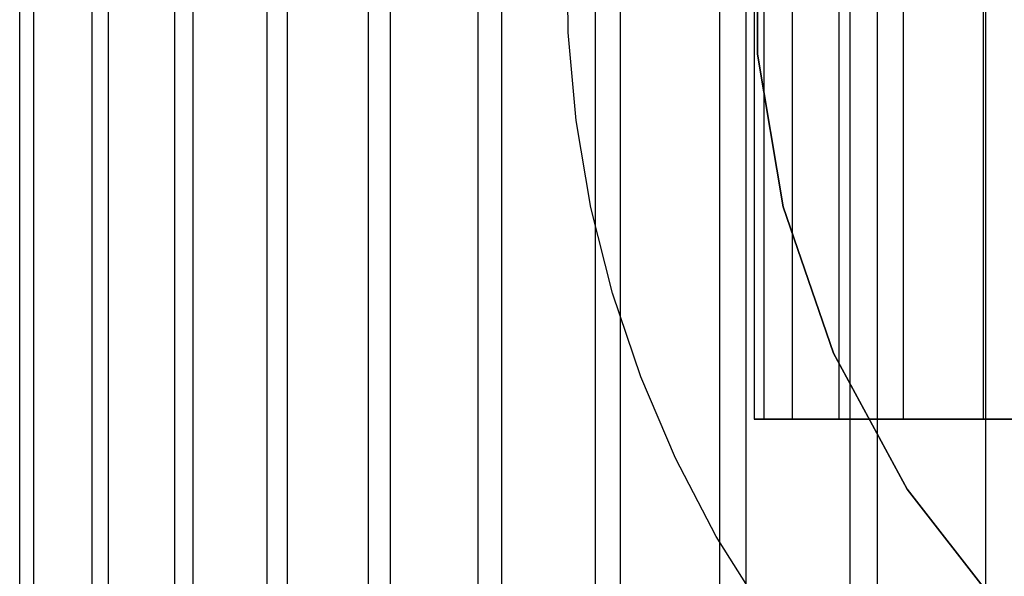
# Model space of a CAD drawing. Extents: x -172 to 172, y -29 to 28.
# Tile 400 of 656: x -8.92 to -3.67, y -23.34 to -20.37. Entities that reach past the tile are written whole.
import ezdxf

# ---------------------------------------------------------------- set-up
doc = ezdxf.new("R2010")
doc.units = 0
doc.header["$LTSCALE"] = 25.4
doc.layers.get('0').update_dxf_attribs({"linetype": 'CONTINUOUS'})

# ---------------------------------------------------------------- blocks, each defined once
blk = doc.blocks.new('RYFLO_AURA_STL')
at = {"color": 0}
for p, q in [((-5, 22.5, -1243.2501), (-5, -22.5, -1243.2501)), ((-5, 22.5, -1243.2501), (-5, -22.5, -1243.2501)), ((-4.9491, 22.5, -1242.5386), (-4.9491, -22.5, -1242.5386)), ((-4.9491, 22.5, -1242.5386), (-4.9491, -22.5, -1242.5386)), ((-4.9491, 22.5, -1243.9617), (-4.9491, -22.5, -1243.9617)), ((-4.9491, 22.5, -1243.9617), (-4.9491, -22.5, -1243.9617)), ((-4.7975, 22.5, -1241.8414), (-4.7975, -22.5, -1241.8414)), ((-4.7975, 22.5, -1241.8414), (-4.7975, -22.5, -1241.8414)), ((-4.7975, 22.5, -1244.6588), (-4.7975, -22.5, -1244.6588)), ((-4.7975, 22.5, -1244.6588), (-4.7975, -22.5, -1244.6588)), ((-4.5482, 22.5, -1241.1731), (-4.5482, -22.5, -1241.1731)), ((-4.5482, 22.5, -1241.1731), (-4.5482, -22.5, -1241.1731)), ((-4.5482, 22.5, -1245.3271), (-4.5482, -22.5, -1245.3271)), ((-4.5482, 22.5, -1245.3271), (-4.5482, -22.5, -1245.3271)), ((-4.2063, 22.5, -1240.5469), (-4.2063, -22.5, -1240.5469)), ((-4.2063, 22.5, -1240.5469), (-4.2063, -22.5, -1240.5469)), ((-4.2063, 22.5, -1245.9534), (-4.2063, -22.5, -1245.9534)), ((-4.2063, 22.5, -1245.9534), (-4.2063, -22.5, -1245.9534)), ((-3.7787, 22.5, -1239.9758), (-3.7787, -22.5, -1239.9758)), ((-3.7787, 22.5, -1239.9758), (-3.7787, -22.5, -1239.9758)), ((-3.7787, 22.5, -1246.5244), (-3.7787, -22.5, -1246.5244)), ((-3.7787, 22.5, -1246.5244), (-3.7787, -22.5, -1246.5244)), ((-4.9831, -19.7259, -120), (-4.9827, -20.5517, -120)), ((-4.9827, -20.5517, -119), (-4.9831, -19.7259, -119)), ((-4.9827, -20.5517, -119), (-4.9831, -19.7259, -119)), ((-4.9831, -19.7259, -120), (-4.9827, -20.5517, -120)), ((-5.9925, -20.4368, -122), (-5.9976, -19.9657, -122)), ((-5.9925, -20.4368, -120), (-5.9976, -19.9657, -120)), ((-5.9925, -20.4368, -122), (-5.9976, -19.9657, -122)), ((-5.9925, -20.4368, -120), (-5.9976, -19.9657, -120)), ((-8.9201, -27.7997, -1238.7299), (-8.9201, -20.2997, -1238.7299)), ((-8.9201, -27.7997, -1238.7299), (-8.9201, -20.2997, -1238.7299)), ((-8.845, -27.7997, -1247.9155), (-8.845, -20.2997, -1247.9155)), ((-8.845, -27.7997, -1247.9155), (-8.845, -20.2997, -1247.9155)), ((-8.5327, -27.7997, -1238.0355), (-8.5327, -20.2997, -1238.0355)), ((-8.5327, -27.7997, -1238.0355), (-8.5327, -20.2997, -1238.0355)), ((-8.4464, -27.7997, -1248.6035), (-8.4464, -20.2997, -1248.6035)), ((-8.4464, -27.7997, -1248.6035), (-8.4464, -20.2997, -1248.6035)), ((-8.0915, -27.7997, -1237.374), (-8.0915, -20.2997, -1237.374)), ((-8.0915, -27.7997, -1237.374), (-8.0915, -20.2997, -1237.374)), ((-7.9943, -27.7997, -1249.2577), (-7.9943, -20.2997, -1249.2577)), ((-7.9943, -27.7997, -1249.2577), (-7.9943, -20.2997, -1249.2577)), ((-7.599, -27.7997, -1236.7498), (-7.599, -20.2997, -1236.7498)), ((-7.599, -27.7997, -1236.7498), (-7.599, -20.2997, -1236.7498)), ((-7.4918, -27.7997, -1249.8738), (-7.4918, -20.2997, -1249.8738)), ((-7.4918, -27.7997, -1249.8738), (-7.4918, -20.2997, -1249.8738)), ((-7.0585, -27.7997, -1236.1665), (-7.0585, -20.2997, -1236.1665)), ((-7.0585, -27.7997, -1236.1665), (-7.0585, -20.2997, -1236.1665)), ((-6.9418, -27.7997, -1250.4481), (-6.9418, -20.2997, -1250.4481)), ((-6.9418, -27.7997, -1250.4481), (-6.9418, -20.2997, -1250.4481)), ((-6.4734, -27.7997, -1235.6282), (-6.4734, -20.2997, -1235.6282)), ((-6.4734, -27.7997, -1235.6282), (-6.4734, -20.2997, -1235.6282)), ((-6.348, -27.7997, -1250.9769), (-6.348, -20.2997, -1250.9769)), ((-6.348, -27.7997, -1250.9769), (-6.348, -20.2997, -1250.9769)), ((-5.8474, -27.7997, -1235.1379), (-5.8474, -20.2997, -1235.1379)), ((-5.8474, -27.7997, -1235.1379), (-5.8474, -20.2997, -1235.1379)), ((-5.714, -27.7997, -1251.4568), (-5.714, -20.2997, -1251.4568)), ((-5.714, -27.7997, -1251.4568), (-5.714, -20.2997, -1251.4568)), ((-5.1844, -27.7997, -1234.699), (-5.1844, -20.2997, -1234.699)), ((-5.1844, -27.7997, -1234.699), (-5.1844, -20.2997, -1234.699)), ((-5.044, -27.7997, -1251.8849), (-5.044, -20.2997, -1251.8849)), ((-5.044, -27.7997, -1251.8849), (-5.044, -20.2997, -1251.8849)), ((-4.4886, -27.7997, -1234.3141), (-4.4886, -20.2997, -1234.3141)), ((-4.4886, -27.7997, -1234.3141), (-4.4886, -20.2997, -1234.3141)), ((-4.342, -27.7997, -1252.2583), (-4.342, -20.2997, -1252.2583)), ((-4.342, -27.7997, -1252.2583), (-4.342, -20.2997, -1252.2583)), ((-3.7645, -27.7997, -1233.9857), (-3.7645, -20.2997, -1233.9857)), ((-3.7645, -27.7997, -1233.9857), (-3.7645, -20.2997, -1233.9857)), ((-5.9504, -20.9061, -122), (-5.9925, -20.4368, -122)), ((-5.9504, -20.9061, -120), (-5.9925, -20.4368, -120)), ((-5.9925, -20.4368, -120), (-5.9925, -20.4368, -122)), ((-5.9504, -20.9061, -122), (-5.9925, -20.4368, -122)), ((-5.9925, -20.4368, -120), (-5.9925, -20.4368, -122)), ((-5.9504, -20.9061, -120), (-5.9925, -20.4368, -120)), ((-4.9827, -20.5517, -120), (-4.8463, -21.3662, -120)), ((-4.8463, -21.3662, -119), (-4.9827, -20.5517, -119)), ((-4.9827, -20.5517, -119), (-4.9827, -20.5517, -120)), ((-4.9827, -20.5517, -119), (-4.9827, -20.5517, -120)), ((-4.8463, -21.3662, -119), (-4.9827, -20.5517, -119)), ((-4.9827, -20.5517, -120), (-4.8463, -21.3662, -120)), ((-5.8717, -21.3705, -122), (-5.9504, -20.9061, -122)), ((-5.8717, -21.3705, -120), (-5.9504, -20.9061, -120)), ((-5.9504, -20.9061, -120), (-5.9504, -20.9061, -122)), ((-5.8717, -21.3705, -122), (-5.9504, -20.9061, -122)), ((-5.9504, -20.9061, -120), (-5.9504, -20.9061, -122)), ((-5.8717, -21.3705, -120), (-5.9504, -20.9061, -120)), ((-5.7567, -21.8274, -122), (-5.8717, -21.3705, -122)), ((-5.7567, -21.8274, -120), (-5.8717, -21.3705, -120)), ((-5.8717, -21.3705, -120), (-5.8717, -21.3705, -122)), ((-5.7567, -21.8274, -122), (-5.8717, -21.3705, -122)), ((-5.8717, -21.3705, -120), (-5.8717, -21.3705, -122)), ((-5.7567, -21.8274, -120), (-5.8717, -21.3705, -120)), ((-4.8463, -21.3662, -120), (-4.5778, -22.1471, -120)), ((-4.5778, -22.1471, -119), (-4.8463, -21.3662, -119)), ((-4.8463, -21.3662, -119), (-4.8463, -21.3662, -120)), ((-4.8463, -21.3662, -119), (-4.8463, -21.3662, -120)), ((-4.5778, -22.1471, -119), (-4.8463, -21.3662, -119)), ((-4.8463, -21.3662, -120), (-4.5778, -22.1471, -120)), ((-5.6063, -22.2739, -122), (-5.7567, -21.8274, -122)), ((-5.6063, -22.2739, -120), (-5.7567, -21.8274, -120)), ((-5.7567, -21.8274, -120), (-5.7567, -21.8274, -122)), ((-5.6063, -22.2739, -122), (-5.7567, -21.8274, -122)), ((-5.7567, -21.8274, -120), (-5.7567, -21.8274, -122)), ((-5.6063, -22.2739, -120), (-5.7567, -21.8274, -120)), ((-4.5778, -22.1471, -120), (-4.1844, -22.8732, -120)), ((-4.1844, -22.8732, -119), (-4.5778, -22.1471, -119)), ((-4.5778, -22.1471, -119), (-4.5778, -22.1471, -120)), ((-4.5778, -22.1471, -119), (-4.5778, -22.1471, -120)), ((-4.1844, -22.8732, -119), (-4.5778, -22.1471, -119)), ((-4.5778, -22.1471, -120), (-4.1844, -22.8732, -120)), ((-5.4213, -22.7072, -122), (-5.6063, -22.2739, -122)), ((-5.4213, -22.7072, -120), (-5.6063, -22.2739, -120)), ((-5.6063, -22.2739, -120), (-5.6063, -22.2739, -122)), ((-5.4213, -22.7072, -122), (-5.6063, -22.2739, -122)), ((-5.6063, -22.2739, -120), (-5.6063, -22.2739, -122)), ((-5.4213, -22.7072, -120), (-5.6063, -22.2739, -120)), ((-4.9491, -22.5, -1242.5386), (-5, -22.5, -1243.2501)), ((-5, -22.5, -1243.2501), (-4.9491, -22.5, -1243.9617)), ((-4.9491, -22.5, -1242.5386), (-5, -22.5, -1243.2501)), ((-5, -22.5, -1243.2501), (-4.9491, -22.5, -1243.9617)), ((-4.7975, -22.5, -1241.8414), (-4.9491, -22.5, -1242.5386)), ((-4.9491, -22.5, -1243.9617), (-4.7975, -22.5, -1244.6588)), ((-4.7975, -22.5, -1241.8414), (-4.9491, -22.5, -1242.5386)), ((-4.9491, -22.5, -1243.9617), (-4.7975, -22.5, -1244.6588)), ((-4.7975, -22.5, -1244.6588), (-4.5482, -22.5, -1245.3271)), ((-4.5482, -22.5, -1241.1731), (-4.7975, -22.5, -1241.8414)), ((-4.5482, -22.5, -1241.1731), (-4.7975, -22.5, -1241.8414)), ((-4.7975, -22.5, -1244.6588), (-4.5482, -22.5, -1245.3271)), ((-4.5482, -22.5, -1245.3271), (-4.2063, -22.5, -1245.9534)), ((-4.2063, -22.5, -1240.5469), (-4.5482, -22.5, -1241.1731)), ((-4.2063, -22.5, -1240.5469), (-4.5482, -22.5, -1241.1731)), ((-4.5482, -22.5, -1245.3271), (-4.2063, -22.5, -1245.9534)), ((-4.2063, -22.5, -1245.9534), (-3.7787, -22.5, -1246.5244)), ((-3.7787, -22.5, -1239.9758), (-4.2063, -22.5, -1240.5469)), ((-3.7787, -22.5, -1239.9758), (-4.2063, -22.5, -1240.5469)), ((-4.2063, -22.5, -1245.9534), (-3.7787, -22.5, -1246.5244)), ((-3.7787, -22.5, -1246.5244), (-3.2743, -22.5, -1247.0289)), ((-3.2743, -22.5, -1239.4713), (-3.7787, -22.5, -1239.9758)), ((-3.2743, -22.5, -1239.4713), (-3.7787, -22.5, -1239.9758)), ((-3.7787, -22.5, -1246.5244), (-3.2743, -22.5, -1247.0289)), ((-5.2028, -23.1246, -122), (-5.4213, -22.7072, -122)), ((-5.2028, -23.1246, -120), (-5.4213, -22.7072, -120)), ((-5.4213, -22.7072, -120), (-5.4213, -22.7072, -122)), ((-5.2028, -23.1246, -122), (-5.4213, -22.7072, -122)), ((-5.4213, -22.7072, -120), (-5.4213, -22.7072, -122)), ((-5.2028, -23.1246, -120), (-5.4213, -22.7072, -120)), ((-4.1844, -22.8732, -120), (-3.6768, -23.5245, -120)), ((-3.6768, -23.5245, -119), (-4.1844, -22.8732, -119)), ((-4.1844, -22.8732, -119), (-4.1844, -22.8732, -120)), ((-4.1844, -22.8732, -119), (-4.1844, -22.8732, -120)), ((-3.6768, -23.5245, -119), (-4.1844, -22.8732, -119)), ((-4.1844, -22.8732, -120), (-3.6768, -23.5245, -120)), ((-4.9523, -23.5236, -122), (-5.2028, -23.1246, -122)), ((-4.9523, -23.5236, -120), (-5.2028, -23.1246, -120)), ((-5.2028, -23.1246, -120), (-5.2028, -23.1246, -122)), ((-4.9523, -23.5236, -122), (-5.2028, -23.1246, -122)), ((-5.2028, -23.1246, -120), (-5.2028, -23.1246, -122)), ((-4.9523, -23.5236, -120), (-5.2028, -23.1246, -120))]:
    blk.add_line(p, q, dxfattribs=at)

msp = doc.modelspace()

# ---------------------------------------------------------------- block references
at = {"color": 0}
msp.add_blockref('RYFLO_AURA_STL', (0, 0), dxfattribs=at)

doc.saveas('drawing.dxf')
